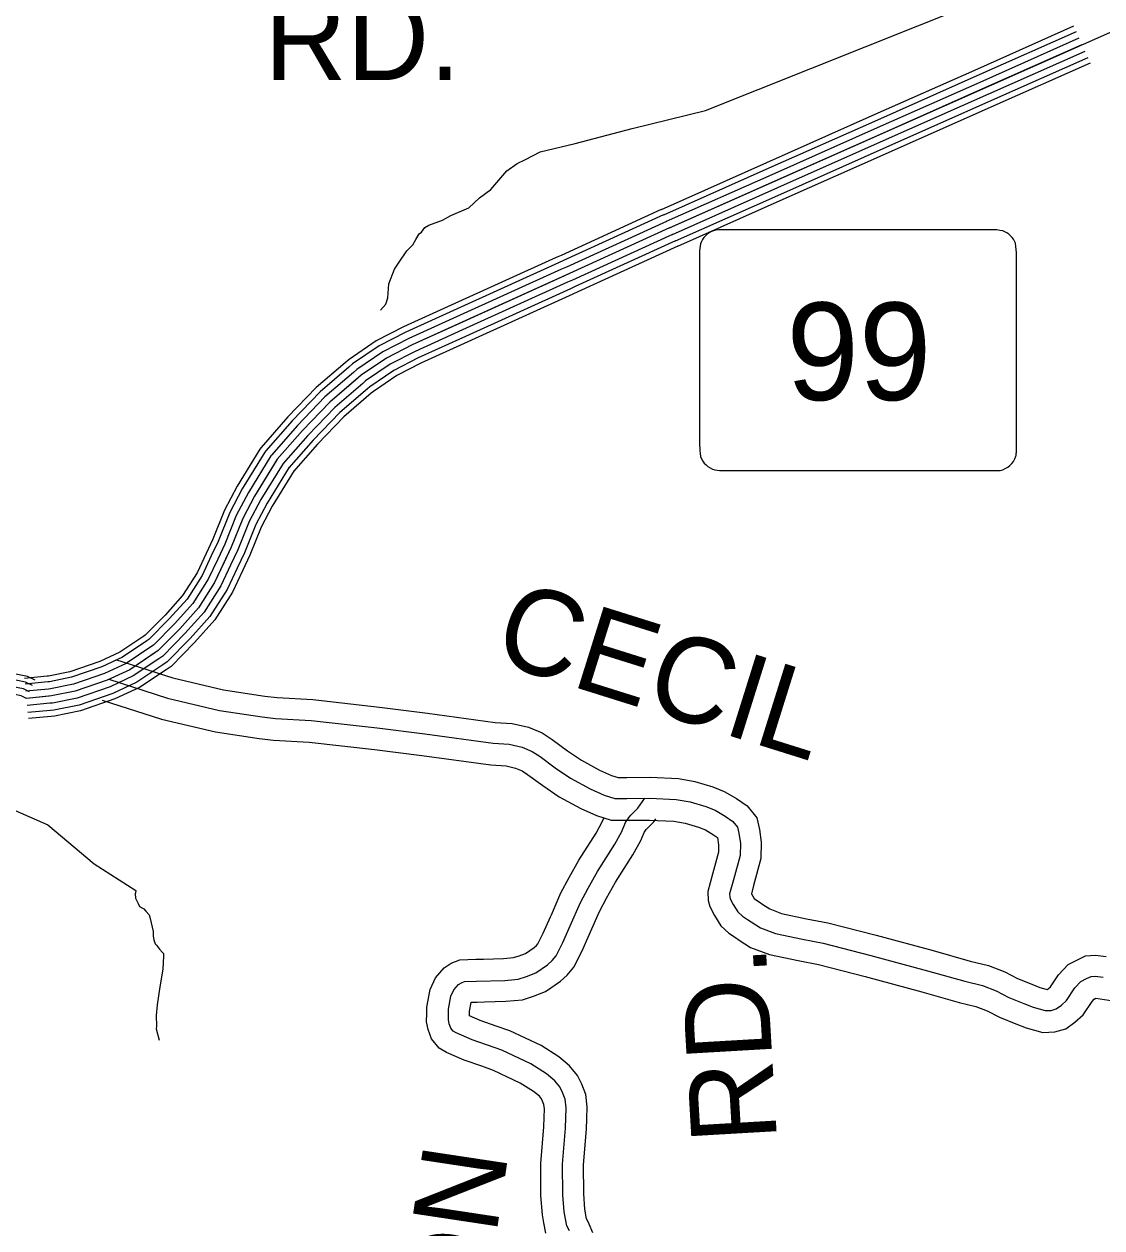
# Model space of a CAD drawing. Extents: x 1551132 to 1791609, y 378168 to 563823.
# Drawn here: x 1596887 to 1601556, y 463610 to 468823 of the extents above; entities that cross this region are included whole.
import ezdxf

# ---------------------------------------------------------------- set-up
doc = ezdxf.new("R2010")
doc.units = 0
for name, color, linetype in [('DESIGN - ROW - Right-of-Way and Easement Labels', 7, 'Continuous'), ('DESIGN - ROW - Slope Lines', 7, 'Continuous'), ('DESIGN - TRANSPORTATION - Text', 7, 'Continuous'), ('SURVEY - CENTERLINE - Preliminary Text', 7, 'Continuous'), ('SURVEY - PROPERTY - Owners', 7, 'Continuous')]:
    doc.layers.add(name, color=color, linetype=linetype)

msp = doc.modelspace()

# ---------------------------------------------------------------- linework, layer by layer
at = {"layer": 'DESIGN - ROW - Slope Lines'}
for p, q in [((1601075.201, 467931.985), (1599918.336, 467931.96)), ((1599813.129, 467830.757), (1599813.147, 466998.971)), ((1601186.015, 467000.359), (1601185.997, 467820.311)), ((1599919.542, 466889.63), (1601076.149, 466889.655))]:
    msp.add_line(p, q, dxfattribs=at)
for centre, radius, start, end in [((1599901.998, 467843.112), 89.766, 108.371169, 161.449486), ((1599908.962, 467771.87), 160.357, 86.648539, 102.700253), ((1601084.339, 467733.94), 198.249, 77.697222, 92.642711), ((1601096.468, 467842.473), 90.332, 20.262592, 70.527447), ((1600025.933, 467831.931), 212.779, 169.236142, 180.320811), ((1600932.457, 467824.647), 253.555, 359.016675, 11.167472), ((1600087.239, 466998.256), 274.065, 179.852744, 189.896383), ((1600238.924, 467005.102), 947.081, 357.737336, 359.712781), ((1599903.768, 466980.221), 91.27, 198.572375, 254.431786), ((1601097.598, 466978.05), 89.389, 280.925528, 342.744556), ((1601116.649, 466969.217), 68.632, 345.070114, 358.743625), ((1599923.366, 467251.985), 362.376, 263.010914, 269.398622), ((1601086.603, 467424.389), 534.837, 268.879539, 272.994294)]:
    msp.add_arc(centre, radius, start, end, dxfattribs=at)
at = {"layer": 'DESIGN - TRANSPORTATION - Text'}
for points in [[(1598431.444, 467584.051), (1598453.801, 467609.819), (1598462.168, 467637.77), (1598466.951, 467697.854), (1598491.801, 467761.681), (1598508.15, 467787.523), (1598544.883, 467841.158), (1598571.249, 467866.867), (1598583.574, 467890.759), (1598597.898, 467914.618), (1598608.006, 467922.502), (1598622.281, 467942.361), (1598640.431, 467952.136), (1598698.779, 467973.403), (1598735.095, 467994.962), (1598813.618, 468027.988), (1598860.234, 468071.464), (1598908.749, 468106.89), (1598977.881, 468188.159), (1599022.338, 468219.635), (1599058.604, 468237.185), (1599123.111, 468270.395), (1599273.758, 468306.446), (1599520.894, 468371.264), (1599838.286, 468449.166), (1600986.326, 468906.529)], [(1596728.957, 465469.854), (1596989.101, 465354.926), (1597189.98, 465186.397), (1597370.325, 465071.302), (1597369.675, 465060.168), (1597367.617, 465056.185), (1597369.392, 465038.118), (1597381.092, 465013.901), (1597386.942, 465001.792), (1597404.833, 464991.525), (1597414.716, 464981.366), (1597428.524, 464965.141), (1597432.324, 464949.049), (1597445.615, 464892.722), (1597445.357, 464872.68), (1597449.148, 464856.588), (1597454.948, 464840.471), (1597460.881, 464834.379), (1597472.664, 464816.17), (1597486.497, 464801.945), (1597490.447, 464797.887), (1597490.289, 464785.853), (1597487.564, 464729.752), (1597474.573, 464653.741), (1597463.556, 464575.697), (1597458.956, 464529.646), (1597460.364, 464483.512), (1597458.206, 464471.511), (1597471.606, 464423.21)]]:
    msp.add_lwpolyline(points, dxfattribs=at)
at = {"layer": 'SURVEY - CENTERLINE - Preliminary Text'}
for points in [[(1599682.948, 467940.786), (1602462.092, 469175.429), (1603866.117, 469846.705)], [(1601018.084, 468629.914), (1601435.024, 468815.135)], [(1601028.525, 468606.405), (1601445.482, 468791.635)], [(1601041.108, 468578.079), (1601458.09, 468763.326)], [(1601053.691, 468549.745), (1601470.698, 468735)], [(1601066.274, 468521.411), (1601483.306, 468706.674)], [(1601078.857, 468493.085), (1601495.914, 468678.357)], [(1600561.169, 468426.925), (1601018.1, 468629.914)], [(1601088.898, 468470.493), (1601505.964, 468655.773)], [(1600571.611, 468403.416), (1601028.542, 468606.405)], [(1600584.194, 468375.09), (1601041.125, 468578.079)], [(1600596.777, 468346.756), (1601053.708, 468549.745)], [(1600609.36, 468318.422), (1601066.291, 468521.411)], [(1600621.943, 468290.096), (1601078.874, 468493.085)], [(1600631.984, 468267.504), (1601088.915, 468470.493)], [(1600104.246, 468223.936), (1600561.177, 468426.933)], [(1600114.679, 468200.427), (1600571.611, 468403.424)], [(1600127.271, 468172.101), (1600584.202, 468375.098)], [(1600139.854, 468143.767), (1600596.785, 468346.764)], [(1600152.437, 468115.433), (1600609.368, 468318.43)], [(1600165.028, 468087.107), (1600621.959, 468290.105)], [(1600175.061, 468064.515), (1600631.992, 468267.512)], [(1599647.34, 468020.955), (1600104.263, 468223.944)], [(1599657.782, 467997.446), (1600114.704, 468200.435)], [(1599670.365, 467969.121), (1600127.287, 468172.109)], [(1599682.948, 467940.786), (1600139.871, 468143.775)], [(1599695.531, 467912.452), (1600152.454, 468115.441)], [(1599708.114, 467884.127), (1600165.037, 468087.116)], [(1599718.155, 467861.534), (1600175.078, 468064.523)], [(1599646.957, 468019.68), (1599213.117, 467821.741), (1599192.218, 467812.258)], [(1599657.215, 467997.196), (1599223.35, 467799.241), (1599202.434, 467789.749)], [(1599682.948, 467940.786), (1599249.025, 467742.806), (1598567.382, 467433.448), (1598456.376, 467376.838), (1598347.145, 467302.169), (1598211.307, 467185.774), (1598093.426, 467063.121), (1597983.537, 466938.359)], [(1599670.081, 467968.987), (1599236.183, 467771.023), (1599215.242, 467761.523)], [(1599682.948, 467940.786), (1599249.025, 467742.806), (1599228.05, 467733.289)], [(1599695.814, 467912.586), (1599261.866, 467714.589), (1599240.858, 467705.055)], [(1599708.68, 467884.377), (1599274.699, 467686.371), (1599253.666, 467676.829)], [(1599719.355, 467860.984), (1599285.349, 467662.962), (1599264.291, 467653.404)], [(1599192.234, 467812.266), (1598736.936, 467605.627)], [(1599202.442, 467789.757), (1598747.145, 467583.118)], [(1599215.259, 467761.523), (1598759.961, 467554.884)], [(1599228.067, 467733.297), (1598772.769, 467526.658)], [(1599240.875, 467705.072), (1598785.577, 467498.433)], [(1599253.691, 467676.838), (1598798.393, 467470.199)], [(1599264.316, 467653.42), (1598809.018, 467446.781)], [(1598736.953, 467605.636), (1598529.75, 467511.6), (1598412.027, 467451.565), (1598294.305, 467371.096), (1598277.422, 467356.62)], [(1598747.161, 467583.127), (1598540.474, 467489.324), (1598424.669, 467430.264), (1598309.371, 467351.445), (1598293.505, 467337.853)], [(1598759.978, 467554.893), (1598553.932, 467461.382), (1598440.527, 467403.555), (1598328.254, 467326.811), (1598313.68, 467314.319)], [(1598772.786, 467526.667), (1598567.382, 467433.448), (1598456.376, 467376.838), (1598347.145, 467302.169), (1598333.854, 467290.777)], [(1598785.594, 467498.441), (1598580.832, 467405.514), (1598472.226, 467350.12), (1598366.037, 467277.527), (1598354.029, 467267.235)], [(1598798.41, 467470.207), (1598594.29, 467377.571), (1598488.084, 467323.411), (1598384.92, 467252.893), (1598374.203, 467243.701)], [(1598809.035, 467446.79), (1598605.448, 467354.396), (1598501.233, 467301.244), (1598400.594, 467232.451), (1598390.936, 467224.175)], [(1598277.439, 467356.645), (1598151.7, 467248.893), (1598029.603, 467121.856), (1597913.63, 466990.194), (1597908.614, 466982.069)], [(1598293.522, 467337.878), (1598168.691, 467230.9), (1598047.794, 467105.114), (1597933.555, 466975.419), (1597929.63, 466969.068)], [(1598313.688, 467314.336), (1598189.999, 467208.341), (1598070.61, 467084.122), (1597958.546, 466956.885), (1597955.996, 466952.768)], [(1598333.862, 467290.794), (1598211.307, 467185.774), (1598093.426, 467063.121), (1597983.537, 466938.359), (1597982.362, 466936.459)], [(1598354.037, 467267.251), (1598232.615, 467163.207), (1598116.242, 467042.12), (1598008.528, 466919.834)], [(1598374.203, 467243.709), (1598253.923, 467140.648), (1598139.058, 467021.128), (1598033.519, 466901.3)], [(1598390.936, 467224.184), (1598271.605, 467121.931), (1598157.991, 467003.711), (1598054.244, 466885.933)], [(1597908.614, 466982.085), (1597809.899, 466822.431), (1597755.051, 466718.353), (1597704.585, 466592.958), (1597675.044, 466530.199)], [(1597929.638, 466969.085), (1597831.374, 466810.156), (1597777.5, 466707.953), (1597727.251, 466583.075), (1597697.402, 466519.673)], [(1597956.004, 466952.776), (1597858.298, 466794.764), (1597805.666, 466694.903), (1597755.676, 466570.675), (1597725.451, 466506.465)], [(1597983.537, 466938.359), (1597885.223, 466779.363), (1597833.832, 466681.853), (1597784.1, 466558.274), (1597711.926, 466404.929), (1597642.328, 466295.642), (1597560.947, 466204.565), (1597467.49, 466109.637), (1597344.118, 466027.144), (1597247.312, 465982.367), (1597108.349, 465934.158), (1597005.843, 465913.515), (1596897.445, 465902.973)], [(1597982.37, 466936.476), (1597885.223, 466779.363), (1597833.832, 466681.853), (1597784.1, 466558.274), (1597753.501, 466493.264)], [(1598008.736, 466920.176), (1597912.147, 466763.963), (1597861.998, 466668.802), (1597812.524, 466545.874), (1597781.55, 466480.064)], [(1598035.103, 466903.867), (1597939.071, 466748.571), (1597890.164, 466655.752), (1597840.949, 466533.474), (1597809.599, 466466.855)], [(1598056.977, 466890.341), (1597961.412, 466735.796), (1597913.522, 466644.935), (1597864.531, 466523.19), (1597832.865, 466455.905)], [(1597675.052, 466530.207), (1597635.82, 466446.855), (1597572.971, 466348.169), (1597497.681, 466263.908), (1597411.925, 466176.806), (1597404.8, 466172.039)], [(1597697.41, 466519.682), (1597657.511, 466434.904), (1597592.738, 466333.202), (1597515.714, 466246.999), (1597427.766, 466157.655), (1597418.542, 466151.497)], [(1597725.46, 466506.481), (1597684.719, 466419.921), (1597617.537, 466314.418), (1597538.33, 466225.782), (1597447.624, 466133.646), (1597435.766, 466125.721)], [(1597753.509, 466493.281), (1597711.926, 466404.929), (1597642.328, 466295.642), (1597560.947, 466204.565), (1597467.49, 466109.637), (1597452.991, 466099.945)], [(1597781.558, 466480.081), (1597739.134, 466389.937), (1597667.119, 466276.867), (1597583.563, 466183.348), (1597487.357, 466085.628), (1597470.215, 466074.17)], [(1597809.608, 466466.88), (1597766.342, 466374.953), (1597691.919, 466258.083), (1597606.179, 466162.131), (1597507.214, 466061.62), (1597487.44, 466048.394)], [(1597832.874, 466455.922), (1597788.908, 466362.519), (1597712.485, 466242.508), (1597624.937, 466144.538), (1597523.697, 466041.694), (1597501.731, 466027.019)], [(1596934.311, 465981.467), (1596901.162, 465997.034), (1596815.189, 466014.51), (1596695.15, 466057.419), (1596511.346, 466154.121), (1596479.089, 466171.155)], [(1597404.809, 466172.039), (1597301.561, 466103.004), (1597214.821, 466062.886), (1597085.474, 466018.01), (1596993.06, 465999.401), (1596986.818, 465998.793)], [(1596910.62, 465931.032), (1596883.521, 465943.766), (1596800.189, 465960.7), (1596672.684, 466006.284), (1596485.372, 466104.828), (1596453.081, 466121.879)], [(1596923.803, 465959.091), (1596893.337, 465973.4), (1596808.531, 465990.642), (1596685.184, 466034.735), (1596499.83, 466132.254), (1596467.547, 466149.296)], [(1597418.55, 466151.497), (1597313.686, 466081.378), (1597224.079, 466039.935), (1597091.991, 465994.109), (1596996.701, 465974.917), (1596989.21, 465974.192)], [(1597435.774, 466125.721), (1597328.902, 466054.261), (1597235.696, 466011.151), (1597100.174, 465964.133), (1597001.276, 465944.216), (1596992.201, 465943.341)], [(1596897.445, 465902.973), (1596873.704, 465914.124), (1596791.839, 465930.766), (1596660.193, 465977.825), (1596470.922, 466077.403), (1596438.606, 466094.461)], [(1597453.007, 466099.954), (1597344.118, 466027.144), (1597247.312, 465982.367), (1597108.349, 465934.158), (1597005.843, 465913.515), (1596995.201, 465912.482)], [(1597470.24, 466074.187), (1597359.334, 466000.026), (1597258.928, 465953.583), (1597116.523, 465904.182), (1597010.409, 465882.815), (1596998.201, 465881.623)], [(1597487.465, 466048.411), (1597374.551, 465972.909), (1597270.545, 465924.799), (1597124.707, 465874.206), (1597014.984, 465852.114), (1597001.193, 465850.772)], [(1597501.764, 466027.035), (1597387.167, 465950.408), (1597280.178, 465900.924), (1597131.49, 465849.339), (1597018.776, 465826.638), (1597003.676, 465825.171)], [(1596986.827, 465998.793), (1596889.054, 465989.284)], [(1596989.218, 465974.192), (1596891.445, 465964.683)], [(1596897.445, 465902.973), (1596873.704, 465914.124)], [(1596992.218, 465943.341), (1596894.445, 465933.832)], [(1596995.218, 465912.482), (1596897.445, 465902.973)], [(1596998.218, 465881.623), (1596900.445, 465872.114)], [(1597001.218, 465850.772), (1596903.445, 465841.263)], [(1597003.709, 465825.171), (1596905.937, 465815.663)]]:
    msp.add_lwpolyline(points, dxfattribs=at)
at = {"layer": 'SURVEY - PROPERTY - Owners'}
for points in [[(1597282.22, 466072.036), (1597531.697, 465991.809), (1597750.709, 465939.775), (1597929.213, 465912.841), (1597983.228, 465906.816), (1598137.491, 465897.549), (1598426.643, 465864.848), (1598633.863, 465838.998), (1598927.439, 465798.889), (1599001.321, 465794.064), (1599072.019, 465778.305), (1599131.201, 465753.529), (1599174.225, 465725.178), (1599240.473, 465676.169), (1599301.089, 465635.035), (1599379.712, 465592.142), (1599431.961, 465569.058), (1599459.727, 465560.349), (1599497.384, 465560.049), (1599599.173, 465561.266), (1599721.737, 465555.974), (1599792.994, 465543.499), (1599870.317, 465520.065), (1599920.149, 465499.656), (1599972.373, 465469.097), (1600019.488, 465437.022), (1600061.329, 465385.979), (1600072.595, 465335.402), (1600080.503, 465280.434), (1600079.053, 465209.741), (1600047.246, 465092.821), (1600037.254, 465056.428), (1600037.579, 465055.82), (1600049.429, 465036.778), (1600054.804, 465031.736), (1600070.745, 465021.394), (1600086.72, 465010.544), (1600117.286, 464990.852), (1600167.868, 464971.985), (1600276.215, 464948.642), (1600368.18, 464931.517), (1600577.583, 464876.832), (1600824.319, 464810.481), (1600985.299, 464765.338), (1601065.105, 464745.754), (1601135.495, 464719.279), (1601190.327, 464690.269), (1601252.134, 464665.336), (1601287.35, 464650.91), (1601319.391, 464642.002), (1601323.382, 464644.86), (1601332.99, 464653.46), (1601367.506, 464706.312), (1601410.247, 464751.055), (1601450.038, 464771.222), (1601485.503, 464787.272), (1601528.544, 464791.189), (1601574.56, 464784.589)], [(1597254.454, 465985.676), (1597507.298, 465904.374), (1597733.426, 465850.648), (1597917.413, 465822.889), (1597975.47, 465816.405), (1598129.675, 465807.147), (1598415.935, 465774.771), (1598622.113, 465749.054), (1598918.331, 465708.578), (1598988.421, 465704.003), (1599044.428, 465691.519), (1599088.369, 465673.127), (1599122.26, 465650.793), (1599188.016, 465602.142), (1599253.798, 465557.508), (1599339.596, 465510.698), (1599399.953, 465484.031), (1599445.477, 465469.747), (1599497.567, 465469.33), (1599597.757, 465470.53), (1599711.921, 465465.605), (1599771.944, 465455.097), (1599839.909, 465434.496), (1599879.858, 465418.138), (1599923.882, 465392.37), (1599957.631, 465369.395), (1599977.489, 465345.169), (1599983.306, 465319.06), (1599989.664, 465274.867), (1599988.597, 465222.774), (1599959.748, 465116.738), (1599943.273, 465056.72), (1599944.24, 465041.428), (1599945.806, 465035.161), (1599958.956, 465010.477), (1599978.697, 464978.76), (1599998.647, 464960.034), (1600020.58, 464945.817), (1600036.654, 464934.892), (1600076.403, 464909.283), (1600142.335, 464884.691), (1600258.357, 464859.698), (1600348.389, 464842.931), (1600554.35, 464789.147), (1600800.295, 464723.012), (1600962.241, 464677.594), (1601038.239, 464658.944), (1601098.171, 464636.401), (1601152.053, 464607.901), (1601217.976, 464581.3), (1601257.917, 464564.941), (1601309.907, 464550.491), (1601336.665, 464551.824), (1601358.048, 464558.124), (1601380.206, 464573.983), (1601402.397, 464593.859), (1601438.871, 464649.702), (1601465.104, 464677.161), (1601489.262, 464689.403), (1601508.961, 464698.32), (1601526.186, 464699.887), (1601561.427, 464694.836)], [(1597225.588, 465895.907), (1597481.931, 465813.48), (1597715.468, 465757.995), (1597905.146, 465729.378), (1597967.403, 465722.428), (1598121.541, 465713.169), (1598404.801, 465681.135), (1598609.897, 465655.551), (1598908.865, 465614.7), (1598975.013, 465610.384), (1599015.745, 465601.309), (1599043.836, 465589.542), (1599068.236, 465573.466), (1599133.484, 465525.19), (1599204.632, 465476.914), (1599297.897, 465426.037), (1599366.687, 465395.645), (1599430.66, 465375.57), (1599497.759, 465375.028), (1599596.29, 465376.211), (1599701.712, 465371.661), (1599750.061, 465363.203), (1599808.302, 465345.544), (1599837.976, 465333.394), (1599873.483, 465312.61), (1599890.658, 465300.918), (1599895.233, 465269.075), (1599894.566, 465236.316), (1599868.792, 465141.597), (1599848.175, 465066.495), (1599850.684, 465026.902), (1599857.142, 465001.052), (1599877.233, 464963.342), (1599905.166, 464918.45), (1599940.273, 464885.499), (1599968.431, 464867.248), (1599984.614, 464856.248), (1600033.904, 464824.497), (1600115.794, 464793.955), (1600239.791, 464767.238), (1600327.822, 464750.846), (1600530.201, 464697.994), (1600775.32, 464632.084), (1600938.266, 464586.383), (1601010.306, 464568.708), (1601059.38, 464550.249), (1601112.262, 464522.273), (1601182.469, 464493.948), (1601227.318, 464475.581), (1601299.358, 464455.555), (1601352.556, 464458.205), (1601399.972, 464472.172), (1601439.271, 464500.306), (1601474.554, 464531.899), (1601513.053, 464590.85), (1601522.127, 464600.351), (1601529.611, 464604.142), (1601547.769, 464601.534), (1601717.681, 464576.142)], [(1599249.13, 463596.598), (1599237.272, 463618.749), (1599231.489, 463648.874), (1599225.706, 463679), (1599220.248, 463753.227), (1599219.239, 463885.572), (1599232.431, 464041.86), (1599235.089, 464130.062), (1599230.848, 464166.488), (1599219.556, 464196.347), (1599207.723, 464220.506), (1599185.874, 464246.748), (1599149.766, 464276.341), (1599082.243, 464319.759), (1598956.463, 464378.918), (1598828.574, 464424.061), (1598758.676, 464454.695), (1598745.893, 464461.645), (1598734.785, 464474.937), (1598728.443, 464493.471), (1598725.035, 464511.105), (1598725.235, 464537.172), (1598725.385, 464557.223), (1598735.818, 464613.274), (1598748.451, 464640.783), (1598768.251, 464663.142), (1598781.3, 464671.584), (1598794.4, 464676.968), (1598846.507, 464678.559), (1598968.746, 464681.585), (1599026.886, 464687.135), (1599063.044, 464698.868), (1599103.226, 464714.585), (1599154.883, 464749.603), (1599174.383, 464767.062), (1599191.932, 464788.062), (1599220.415, 464845.981), (1599253.014, 464917.899), (1599297.03, 465019.094), (1599330.371, 465081.695), (1599370.987, 465153.547), (1599445.993, 465271.242), (1599476.468, 465327.143), (1599492.784, 465365.103), (1599508.45, 465388.678), (1599515.058, 465397.012), (1599545.333, 465426.838), (1599575.415, 465470.264)], [(1599147.374, 463586.889), (1599138.891, 463631.099), (1599132.075, 463666.608), (1599125.983, 463749.402), (1599124.917, 463889.189), (1599138.258, 464047.251), (1599139.466, 464087.336), (1599140.633, 464126.012), (1599138.533, 464144.021), (1599132.933, 464158.846), (1599128.025, 464168.863), (1599119.159, 464179.513), (1599094.201, 464199.964), (1599036.486, 464237.081), (1598920.613, 464291.574), (1598869.631, 464309.575), (1598793.916, 464336.3), (1598717.16, 464369.943), (1598685.069, 464387.385), (1598651.228, 464427.878), (1598637.112, 464469.145), (1598630.679, 464502.438), (1598630.945, 464537.889), (1598631.162, 464566.273), (1598645.262, 464642.017), (1598668.595, 464692.835), (1598706.21, 464735.311), (1598737.401, 464755.486), (1598774.4, 464770.695), (1598843.899, 464772.82), (1598876.498, 464773.629), (1598963.096, 464775.77), (1599007.628, 464780.02), (1599031.294, 464787.696), (1599059.052, 464798.554), (1599096.718, 464824.088), (1599106.409, 464832.764), (1599112.318, 464839.839), (1599135.15, 464886.265), (1599166.833, 464956.158), (1599170.941, 464965.625), (1599212.057, 465060.128), (1599247.706, 465127.071), (1599290.13, 465202.123), (1599364.745, 465319.201), (1599391.578, 465368.419), (1599398.511, 465384.536)], [(1599351.186, 463588.94), (1599335.312, 463625.807), (1599330.912, 463636.016), (1599323.754, 463649.4), (1599315.779, 463690.917), (1599310.929, 463756.902), (1599309.971, 463882.097), (1599323.02, 464036.676), (1599324.379, 464081.761), (1599325.954, 464133.962), (1599319.654, 464188.105), (1599302.888, 464232.423), (1599284.397, 464270.182), (1599250.047, 464311.433), (1599203.215, 464349.818), (1599126.267, 464399.294), (1598990.945, 464462.937), (1598931.205, 464484.029), (1598861.915, 464508.488), (1598815.874, 464528.664), (1598815.941, 464536.489), (1598816.024, 464548.514), (1598822.933, 464585.624), (1598823.616, 464587.107), (1598849.015, 464587.882), (1598881.073, 464588.674), (1598974.187, 464590.982), (1599045.411, 464597.782), (1599093.585, 464613.416), (1599145.717, 464633.8), (1599210.832, 464677.943), (1599239.773, 464703.86), (1599268.522, 464738.253), (1599302.438, 464807.23), (1599335.921, 464881.098), (1599340.596, 464891.857), (1599378.778, 464979.618), (1599409.894, 465038.044), (1599448.768, 465106.821), (1599524.15, 465225.099), (1599558.132, 465287.434), (1599572.874, 465321.735), (1599581.89, 465335.302), (1599582.674, 465336.294), (1599615.048, 465368.186), (1599624.031, 465381.153)]]:
    msp.add_lwpolyline(points, dxfattribs=at)

# ---------------------------------------------------------------- texts
at = {"layer": 'DESIGN - ROW - Right-of-Way and Easement Labels'}
for s, height, rotation, p in [('RD.', 369.9913, 0.000036, (1597926.839, 468580.819)), ('CECIL', 369.9928, 342.586467, (1598907.281, 466065.854)), ('RD.', 370.0095, 93.324722, (1600148.636, 463987.991)), ('CRAFTON', 370.0093, 81.406117, (1598627.935, 461565.111))]:
    msp.add_text(s, height=height, rotation=rotation, dxfattribs=at).set_placement(p)
at = {"layer": 'DESIGN - ROW - Slope Lines'}
msp.add_text('99', height=422.4055, rotation=0.00125, dxfattribs=at).set_placement((1600189.089, 467194.731))

doc.saveas('drawing.dxf')
